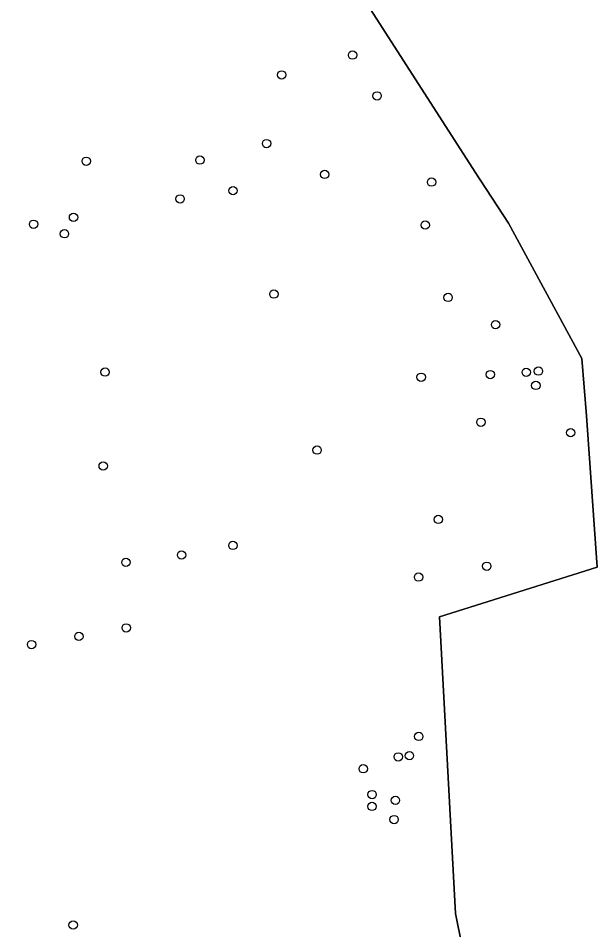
# Model space of a CAD drawing. Extents: x 154324 to 155744, y 382937 to 384188.
# Drawn here: x 155326.6 to 155393.8, y 383617.3 to 383724.2 of the extents above; entities that cross this region are included whole.
import ezdxf

# ---------------------------------------------------------------- set-up
doc = ezdxf.new("R2010")
doc.units = 0
for name, color, linetype in [('IMGEO_Boom', 7, 'Continuous'), ('IMGEO_Grasland_agrarisch', 7, 'Continuous'), ('IMGEO_Loofbos', 7, 'Continuous')]:
    doc.layers.add(name, color=color, linetype=linetype)

msp = doc.modelspace()

# ---------------------------------------------------------------- linework, layer by layer
at = {"layer": 'IMGEO_Boom'}
for centre in [(155365.84, 383719.85), (155357.53, 383717.53), (155368.72, 383715.07), (155355.76, 383709.48), (155334.6, 383707.4), (155347.94, 383707.54), (155362.57, 383705.86), (155375.11, 383704.95), (155351.82, 383703.95), (155345.61, 383702.99), (155333.11, 383700.82), (155328.42, 383700.01), (155374.37, 383699.92), (155332.05, 383698.9), (155356.62, 383691.82), (155377.05, 383691.43), (155382.62, 383688.24), (155336.81, 383682.67), (155382, 383682.39), (155386.21, 383682.65), (155387.65, 383682.79), (155373.89, 383682.07), (155387.34, 383681.11), (155380.9, 383676.79), (155391.43, 383675.57), (155361.69, 383673.52), (155336.59, 383671.66), (155375.9, 383665.4), (155351.8, 383662.35), (155345.78, 383661.22), (155339.26, 383660.36), (155381.58, 383659.91), (155373.59, 383658.63), (155339.29, 383652.68), (155333.74, 383651.68), (155328.19, 383650.72), (155373.61, 383639.94), (155371.2, 383637.54), (155372.52, 383637.69), (155367.09, 383636.15), (155368.13, 383633.13), (155370.87, 383632.45), (155368.12, 383631.73), (155370.71, 383630.2), (155333.07, 383617.83)]:
    msp.add_circle(centre, 0.489, dxfattribs=at)
at = {"layer": 'IMGEO_Grasland_agrarisch'}
msp.add_lwpolyline([(155291.82, 384001.28), (155295.18, 383988.01), (155300.92, 383955.47), (155300.92, 383943.43), (155303.53, 383922.25), (155323.11, 383849.23), (155336.24, 383809.42), (155363.76, 383731.77), (155380.23, 383706.13), (155384.13, 383700.15), (155392.73, 383684.28), (155393.3, 383677.55), (155394.55, 383659.78), (155376.03, 383653.96), (155377.91, 383619.19), (155380.21, 383607.78), (155387.7, 383591.41), (155402.76, 383567.18)], dxfattribs=at)
at = {"layer": 'IMGEO_Loofbos'}
msp.add_lwpolyline([(155415.1, 383521.68), (155406.62, 383522.35), (155404.1, 383526.85), (155401.46, 383535.18), (155404.08, 383565.06), (155402.76, 383567.18), (155387.7, 383591.41), (155380.21, 383607.78), (155377.91, 383619.19), (155376.03, 383653.96), (155394.55, 383659.78), (155393.3, 383677.55), (155392.73, 383684.28), (155384.13, 383700.15), (155380.23, 383706.13), (155363.76, 383731.77), (155336.24, 383809.42)], dxfattribs=at)

doc.saveas('drawing.dxf')
